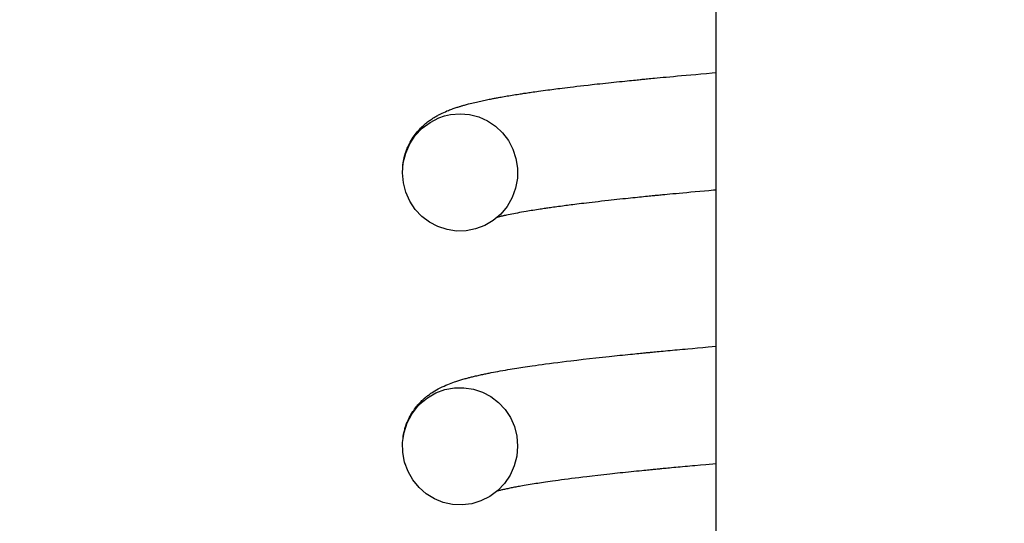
# Model space of a CAD drawing. Extents: x -169 to 6736, y -208 to 3022.
# Tile 269 of 656: x 1604.193 to 1604.866, y 972.536 to 972.879. Entities that reach past the tile are written whole.
import ezdxf

# ---------------------------------------------------------------- set-up
doc = ezdxf.new("R2010")
doc.units = 0
doc.header["$MEASUREMENT"] = 0
doc.header["$PDSIZE"] = 1
doc.layers.get('DEFPOINTS').update_dxf_attribs({"linetype": 'CONTINUOUS'})
doc.layers.add('DIM', color=3, linetype='CONTINUOUS')
doc.layers.add('SPILL-BUCKET', color=1, linetype='CONTINUOUS')
doc.styles.add('SIMPLEX', font='simplex')
doc.dimstyles.new('DIM64', dxfattribs={"dimscale": 64, "dimtxt": 0.09375, "dimasz": 0.09375, "dimexe": 0.0625, "dimexo": 0.0625, "dimgap": 0.046875, "dimtad": 1, "dimdec": 4, "dimzin": 3, "dimdsep": 46, "dimlunit": 4, "dimtxsty": 'SIMPLEX', "dimcen": 0, "dimclrd": 256, "dimclre": 256, "dimclrt": 256, "dimadec": 0, "dimazin": 0, "dimtfac": 1, "dimtdec": 4, "dimtmove": 0, "dimatfit": 3, "dimfxl": 1, "dimfrac": 2, "dimtolj": 1, "dimtzin": 0, "dimarcsym": 0})

# ---------------------------------------------------------------- blocks, each defined once
blk = doc.blocks.new('*D109')
at = {"layer": 'DEFPOINTS', "color": 0, "transparency": 16777216}
for p in [(1368.58612, 978.29596), (2031.81144, 978.01471), (1368.58612, 700.52328)]:
    blk.add_point(p, dxfattribs=at)
at = {"layer": 'DIM', "lineweight": -2, "transparency": 16777216}
for p, q in [((1368.58612, 974.29596), (1368.58612, 696.52328)), ((2031.81144, 974.01471), (2031.81144, 696.52328)), ((2025.81144, 700.52328), (1374.58612, 700.52328))]:
    blk.add_line(p, q, dxfattribs=at)
at = {"layer": 'DIM', "transparency": 16777216}
for points in [[(1374.58612, 701.52328), (1374.58612, 699.52328), (1368.58612, 700.52328)], [(2025.81144, 701.52328), (2025.81144, 699.52328), (2031.81144, 700.52328)]]:
    blk.add_solid(points, dxfattribs=at)
at = {"layer": 'DIM', "transparency": 16777216, "insert": (1700.19878, 708.09471), "char_height": 6, "attachment_point": 5, "style": 'SIMPLEX'}
blk.add_mtext('\\A1;55\'-3 1/4" (F.V. TANK SLAB)', dxfattribs=at)

msp = doc.modelspace()

# ---------------------------------------------------------------- linework, layer by layer
at = {"layer": 'SPILL-BUCKET', "color": 7, "linetype": 'Continuous'}
for p, q in [((1604.66889, 971.74672), (1604.66889, 973.25719)), ((1604.6453, 972.84128), (1604.64841, 972.84156)), ((1604.64841, 972.84156), (1604.65155, 972.84184)), ((1604.65155, 972.84184), (1604.65501, 972.84215)), ((1604.65501, 972.84215), (1604.6585, 972.84246)), ((1604.6585, 972.84246), (1604.66226, 972.84278)), ((1604.66226, 972.84278), (1604.66606, 972.84311)), ((1604.66606, 972.84311), (1604.6689, 972.84336)), ((1604.57861, 972.83454), (1604.58135, 972.83485)), ((1604.58135, 972.83485), (1604.58412, 972.83517)), ((1604.58412, 972.83517), (1604.58588, 972.83536)), ((1604.58588, 972.83536), (1604.58766, 972.83556)), ((1604.58766, 972.83556), (1604.58952, 972.83576)), ((1604.58952, 972.83576), (1604.59141, 972.83597)), ((1604.59141, 972.83597), (1604.59333, 972.83618)), ((1604.59333, 972.83618), (1604.59527, 972.83639)), ((1604.59527, 972.83639), (1604.59708, 972.83658)), ((1604.59708, 972.83658), (1604.59891, 972.83677)), ((1604.59891, 972.83677), (1604.60089, 972.83698)), ((1604.60089, 972.83698), (1604.60288, 972.83719)), ((1604.60288, 972.83719), (1604.60467, 972.83737)), ((1604.60467, 972.83737), (1604.60648, 972.83756)), ((1604.60648, 972.83756), (1604.60808, 972.83772)), ((1604.60808, 972.83772), (1604.60969, 972.83788)), ((1604.60969, 972.83788), (1604.61109, 972.83802)), ((1604.61109, 972.83802), (1604.6125, 972.83817)), ((1604.6125, 972.83817), (1604.6137, 972.83828)), ((1604.6137, 972.83828), (1604.6149, 972.8384)), ((1604.6149, 972.8384), (1604.61588, 972.8385)), ((1604.61588, 972.8385), (1604.61687, 972.8386)), ((1604.61687, 972.8386), (1604.61764, 972.83867)), ((1604.61764, 972.83867), (1604.6184, 972.83875)), ((1604.6184, 972.83875), (1604.61924, 972.83883)), ((1604.61924, 972.83883), (1604.62007, 972.83891)), ((1604.62007, 972.83891), (1604.62103, 972.83901)), ((1604.62103, 972.83901), (1604.62199, 972.8391)), ((1604.62199, 972.8391), (1604.62311, 972.83921)), ((1604.62311, 972.83921), (1604.62422, 972.83931)), ((1604.62422, 972.83931), (1604.62553, 972.83944)), ((1604.62553, 972.83944), (1604.62685, 972.83957)), ((1604.62685, 972.83957), (1604.62868, 972.83974)), ((1604.62868, 972.83974), (1604.63053, 972.83992)), ((1604.63053, 972.83992), (1604.63266, 972.84011)), ((1604.63266, 972.84011), (1604.63481, 972.84032)), ((1604.63481, 972.84032), (1604.63727, 972.84054)), ((1604.63727, 972.84054), (1604.63973, 972.84077)), ((1604.63973, 972.84077), (1604.64251, 972.84103)), ((1604.64251, 972.84103), (1604.6453, 972.84128)), ((1604.52846, 972.82775), (1604.52963, 972.82794)), ((1604.52963, 972.82794), (1604.53077, 972.82813)), ((1604.53077, 972.82813), (1604.53193, 972.82831)), ((1604.53193, 972.82831), (1604.53297, 972.82848)), ((1604.53297, 972.82848), (1604.53403, 972.82864)), ((1604.53403, 972.82864), (1604.53497, 972.82879)), ((1604.53497, 972.82879), (1604.53592, 972.82893)), ((1604.53592, 972.82893), (1604.53675, 972.82906)), ((1604.53675, 972.82906), (1604.53759, 972.82919)), ((1604.53759, 972.82919), (1604.53831, 972.8293)), ((1604.53831, 972.8293), (1604.53903, 972.8294)), ((1604.53903, 972.8294), (1604.53994, 972.82954)), ((1604.53994, 972.82954), (1604.54085, 972.82967)), ((1604.54085, 972.82967), (1604.54185, 972.82982)), ((1604.54185, 972.82982), (1604.54286, 972.82996)), ((1604.54286, 972.82996), (1604.54398, 972.83013)), ((1604.54398, 972.83013), (1604.54511, 972.83029)), ((1604.54511, 972.83029), (1604.54634, 972.83046)), ((1604.54634, 972.83046), (1604.54758, 972.83063)), ((1604.54758, 972.83063), (1604.54918, 972.83085)), ((1604.54918, 972.83085), (1604.55079, 972.83107)), ((1604.55079, 972.83107), (1604.5523, 972.83128)), ((1604.5523, 972.83128), (1604.55382, 972.83148)), ((1604.55382, 972.83148), (1604.55522, 972.83167)), ((1604.55522, 972.83167), (1604.55664, 972.83185)), ((1604.55664, 972.83185), (1604.55796, 972.83202)), ((1604.55796, 972.83202), (1604.55928, 972.83219)), ((1604.55928, 972.83219), (1604.56071, 972.83238)), ((1604.56071, 972.83238), (1604.56216, 972.83256)), ((1604.56216, 972.83256), (1604.56381, 972.83277)), ((1604.56381, 972.83277), (1604.56548, 972.83298)), ((1604.56548, 972.83298), (1604.56737, 972.83321)), ((1604.56737, 972.83321), (1604.56927, 972.83344)), ((1604.56927, 972.83344), (1604.57145, 972.8337)), ((1604.57145, 972.8337), (1604.57367, 972.83396)), ((1604.57367, 972.83396), (1604.57612, 972.83425)), ((1604.57612, 972.83425), (1604.57861, 972.83454)), ((1604.49698, 972.82117), (1604.49762, 972.82135)), ((1604.49762, 972.82135), (1604.49827, 972.82153)), ((1604.49827, 972.82153), (1604.49898, 972.82172)), ((1604.49898, 972.82172), (1604.4997, 972.82191)), ((1604.4997, 972.82191), (1604.5008, 972.82219)), ((1604.5008, 972.82219), (1604.50192, 972.82248)), ((1604.50192, 972.82248), (1604.503, 972.82274)), ((1604.503, 972.82274), (1604.50408, 972.823)), ((1604.50408, 972.823), (1604.50508, 972.82323)), ((1604.50508, 972.82323), (1604.50609, 972.82347)), ((1604.50609, 972.82347), (1604.50709, 972.82369)), ((1604.50709, 972.82369), (1604.50809, 972.82391)), ((1604.50809, 972.82391), (1604.50906, 972.82412)), ((1604.50906, 972.82412), (1604.51003, 972.82433)), ((1604.51003, 972.82433), (1604.51099, 972.82453)), ((1604.51099, 972.82453), (1604.51195, 972.82473)), ((1604.51195, 972.82473), (1604.51288, 972.82492)), ((1604.51288, 972.82492), (1604.51383, 972.82511)), ((1604.51383, 972.82511), (1604.51475, 972.82529)), ((1604.51475, 972.82529), (1604.51569, 972.82547)), ((1604.51569, 972.82547), (1604.51628, 972.82559)), ((1604.51628, 972.82559), (1604.51688, 972.8257)), ((1604.51688, 972.8257), (1604.51748, 972.82581)), ((1604.51748, 972.82581), (1604.51808, 972.82593)), ((1604.51808, 972.82593), (1604.51877, 972.82606)), ((1604.51877, 972.82606), (1604.51947, 972.82619)), ((1604.51947, 972.82619), (1604.52029, 972.82634)), ((1604.52029, 972.82634), (1604.52111, 972.82649)), ((1604.52111, 972.82649), (1604.52206, 972.82665)), ((1604.52206, 972.82665), (1604.52301, 972.82682)), ((1604.52301, 972.82682), (1604.5241, 972.82701)), ((1604.5241, 972.82701), (1604.5252, 972.8272)), ((1604.5252, 972.8272), (1604.52624, 972.82738)), ((1604.52624, 972.82738), (1604.5273, 972.82756)), ((1604.5273, 972.82756), (1604.52846, 972.82775)), ((1604.47929, 972.81443), (1604.47986, 972.81473)), ((1604.47986, 972.81473), (1604.48039, 972.815)), ((1604.48039, 972.815), (1604.48091, 972.81526)), ((1604.48091, 972.81526), (1604.48137, 972.81549)), ((1604.48137, 972.81549), (1604.48184, 972.81571)), ((1604.48184, 972.81571), (1604.4829, 972.8162)), ((1604.4829, 972.8162), (1604.48394, 972.81666)), ((1604.48339, 972.81374), (1604.48745, 972.81466)), ((1604.48394, 972.81666), (1604.485, 972.81712)), ((1604.485, 972.81712), (1604.48606, 972.81755)), ((1604.48606, 972.81755), (1604.48684, 972.81785)), ((1604.48684, 972.81785), (1604.48761, 972.81815)), ((1604.48745, 972.81466), (1604.49394, 972.8152)), ((1604.48761, 972.81815), (1604.48839, 972.81844)), ((1604.48839, 972.81844), (1604.48918, 972.81872)), ((1604.48918, 972.81872), (1604.4899, 972.81897)), ((1604.4899, 972.81897), (1604.49063, 972.81922)), ((1604.49063, 972.81922), (1604.49127, 972.81944)), ((1604.49127, 972.81944), (1604.4919, 972.81965)), ((1604.4919, 972.81965), (1604.49246, 972.81983)), ((1604.49246, 972.81983), (1604.49302, 972.82)), ((1604.49302, 972.82), (1604.49348, 972.82015)), ((1604.49348, 972.82015), (1604.49395, 972.82029)), ((1604.49394, 972.8152), (1604.50044, 972.81466)), ((1604.49395, 972.82029), (1604.49441, 972.82043)), ((1604.49441, 972.82043), (1604.49488, 972.82057)), ((1604.49488, 972.82057), (1604.49537, 972.82071)), ((1604.49537, 972.82071), (1604.49586, 972.82085)), ((1604.49586, 972.82085), (1604.49642, 972.82102)), ((1604.49642, 972.82102), (1604.49698, 972.82117)), ((1604.50044, 972.81466), (1604.50675, 972.81303)), ((1604.46806, 972.80531), (1604.47345, 972.80933)), ((1604.46877, 972.80706), (1604.4696, 972.8078)), ((1604.4696, 972.8078), (1604.47041, 972.8085)), ((1604.47041, 972.8085), (1604.47111, 972.80907)), ((1604.47111, 972.80907), (1604.47179, 972.80961)), ((1604.47179, 972.80961), (1604.4724, 972.81008)), ((1604.4724, 972.81008), (1604.47302, 972.81052)), ((1604.47302, 972.81052), (1604.4736, 972.81095)), ((1604.47345, 972.80933), (1604.47945, 972.81239)), ((1604.4736, 972.81095), (1604.47419, 972.81135)), ((1604.47419, 972.81135), (1604.47479, 972.81175)), ((1604.47479, 972.81175), (1604.47537, 972.81214)), ((1604.47537, 972.81214), (1604.47587, 972.81245)), ((1604.47587, 972.81245), (1604.47635, 972.81275)), ((1604.47635, 972.81275), (1604.47692, 972.81309)), ((1604.47692, 972.81309), (1604.47748, 972.81342)), ((1604.47748, 972.81342), (1604.47809, 972.81377)), ((1604.47809, 972.81377), (1604.47871, 972.81411)), ((1604.47871, 972.81411), (1604.47929, 972.81443)), ((1604.47945, 972.81239), (1604.48339, 972.81374)), ((1604.50675, 972.81303), (1604.5127, 972.81037)), ((1604.5127, 972.81037), (1604.51814, 972.80673)), ((1604.4627, 972.80024), (1604.46338, 972.80115)), ((1604.46337, 972.80034), (1604.46806, 972.80531)), ((1604.46338, 972.80115), (1604.46407, 972.80204)), ((1604.46407, 972.80204), (1604.46475, 972.80286)), ((1604.46475, 972.80286), (1604.46543, 972.80366)), ((1604.46543, 972.80366), (1604.46621, 972.80452)), ((1604.46621, 972.80452), (1604.467, 972.80535)), ((1604.467, 972.80535), (1604.46788, 972.80622)), ((1604.46788, 972.80622), (1604.46877, 972.80706)), ((1604.51814, 972.80673), (1604.52291, 972.80225)), ((1604.52291, 972.80225), (1604.52693, 972.79697)), ((1604.45681, 972.78836), (1604.45958, 972.79465)), ((1604.45858, 972.79319), (1604.45922, 972.79451)), ((1604.45922, 972.79451), (1604.45989, 972.79578)), ((1604.45958, 972.79465), (1604.46337, 972.80034)), ((1604.45989, 972.79578), (1604.46057, 972.79698)), ((1604.46057, 972.79698), (1604.46129, 972.79816)), ((1604.46129, 972.79816), (1604.46199, 972.79921)), ((1604.46199, 972.79921), (1604.4627, 972.80024)), ((1604.52693, 972.79697), (1604.53004, 972.7911)), ((1604.45514, 972.7817), (1604.45681, 972.78836)), ((1604.45628, 972.78706), (1604.45652, 972.78786)), ((1604.45652, 972.78786), (1604.45672, 972.78849)), ((1604.45672, 972.78849), (1604.45693, 972.7891)), ((1604.45693, 972.7891), (1604.45716, 972.78974)), ((1604.45716, 972.78974), (1604.45739, 972.79036)), ((1604.45739, 972.79036), (1604.45766, 972.79105)), ((1604.45766, 972.79105), (1604.45793, 972.79173)), ((1604.45793, 972.79173), (1604.45825, 972.79247)), ((1604.45825, 972.79247), (1604.45858, 972.79319)), ((1604.53004, 972.7911), (1604.53216, 972.78467)), ((1604.45461, 972.77489), (1604.45514, 972.7817)), ((1604.4549, 972.78018), (1604.4551, 972.78164)), ((1604.4551, 972.78164), (1604.45531, 972.7829)), ((1604.45531, 972.7829), (1604.45556, 972.78416)), ((1604.45556, 972.78416), (1604.45579, 972.78521)), ((1604.45579, 972.78521), (1604.45606, 972.78624)), ((1604.45606, 972.78624), (1604.45628, 972.78706)), ((1604.53216, 972.78467), (1604.53319, 972.77799)), ((1604.45522, 972.76809), (1604.45461, 972.77489)), ((1604.45474, 972.77844), (1604.45476, 972.77872)), ((1604.45476, 972.77872), (1604.4549, 972.78018)), ((1604.53319, 972.77799), (1604.53309, 972.77114)), ((1604.45693, 972.76158), (1604.45522, 972.76809)), ((1604.53309, 972.77114), (1604.53186, 972.7644)), ((1604.45608, 972.76431), (1604.45605, 972.76444)), ((1604.45969, 972.75544), (1604.45693, 972.76158)), ((1604.53186, 972.7644), (1604.52949, 972.75794)), ((1604.64146, 972.76065), (1604.63925, 972.76044)), ((1604.64368, 972.76086), (1604.64146, 972.76065)), ((1604.64621, 972.76109), (1604.64368, 972.76086)), ((1604.64876, 972.76133), (1604.64621, 972.76109)), ((1604.65162, 972.76158), (1604.64876, 972.76133)), ((1604.6545, 972.76184), (1604.65162, 972.76158)), ((1604.6577, 972.76213), (1604.6545, 972.76184)), ((1604.66092, 972.76242), (1604.6577, 972.76213)), ((1604.66395, 972.76269), (1604.66092, 972.76242)), ((1604.667, 972.76296), (1604.66395, 972.76269)), ((1604.6689, 972.76312), (1604.667, 972.76296)), ((1604.46337, 972.74994), (1604.45969, 972.75544)), ((1604.52949, 972.75794), (1604.52607, 972.75198)), ((1604.57856, 972.75404), (1604.5769, 972.75384)), ((1604.58035, 972.75426), (1604.57856, 972.75404)), ((1604.58216, 972.75447), (1604.58035, 972.75426)), ((1604.58415, 972.75471), (1604.58216, 972.75447)), ((1604.58615, 972.75494), (1604.58415, 972.75471)), ((1604.58834, 972.7552), (1604.58615, 972.75494)), ((1604.59055, 972.75545), (1604.58834, 972.7552)), ((1604.59295, 972.75572), (1604.59055, 972.75545)), ((1604.59538, 972.75599), (1604.59295, 972.75572)), ((1604.59727, 972.7562), (1604.59538, 972.75599)), ((1604.59917, 972.7564), (1604.59727, 972.7562)), ((1604.60115, 972.75662), (1604.59917, 972.7564)), ((1604.60314, 972.75683), (1604.60115, 972.75662)), ((1604.60503, 972.75703), (1604.60314, 972.75683)), ((1604.60693, 972.75724), (1604.60503, 972.75703)), ((1604.60867, 972.75742), (1604.60693, 972.75724)), ((1604.61043, 972.7576), (1604.60867, 972.75742)), ((1604.61204, 972.75777), (1604.61043, 972.7576)), ((1604.61366, 972.75793), (1604.61204, 972.75777)), ((1604.61512, 972.75808), (1604.61366, 972.75793)), ((1604.61658, 972.75823), (1604.61512, 972.75808)), ((1604.61789, 972.75836), (1604.61658, 972.75823)), ((1604.6192, 972.7585), (1604.61789, 972.75836)), ((1604.62058, 972.75864), (1604.6192, 972.7585)), ((1604.62198, 972.75877), (1604.62058, 972.75864)), ((1604.62311, 972.75889), (1604.62198, 972.75877)), ((1604.62425, 972.759), (1604.62311, 972.75889)), ((1604.62513, 972.75908), (1604.62425, 972.759)), ((1604.62601, 972.75917), (1604.62513, 972.75908)), ((1604.62667, 972.75924), (1604.62601, 972.75917)), ((1604.62733, 972.7593), (1604.62667, 972.75924)), ((1604.62805, 972.75937), (1604.62733, 972.7593)), ((1604.62876, 972.75944), (1604.62805, 972.75937)), ((1604.62957, 972.75952), (1604.62876, 972.75944)), ((1604.63038, 972.7596), (1604.62957, 972.75952)), ((1604.6313, 972.75969), (1604.63038, 972.7596)), ((1604.63222, 972.75978), (1604.6313, 972.75969)), ((1604.63382, 972.75993), (1604.63222, 972.75978)), ((1604.63543, 972.76008), (1604.63382, 972.75993)), ((1604.63734, 972.76026), (1604.63543, 972.76008)), ((1604.63925, 972.76044), (1604.63734, 972.76026)), ((1604.46789, 972.74512), (1604.46337, 972.74994)), ((1604.52607, 972.75198), (1604.52172, 972.74674)), ((1604.53186, 972.74721), (1604.5306, 972.74697)), ((1604.53316, 972.74746), (1604.53186, 972.74721)), ((1604.53455, 972.74771), (1604.53316, 972.74746)), ((1604.53598, 972.74796), (1604.53455, 972.74771)), ((1604.53751, 972.74823), (1604.53598, 972.74796)), ((1604.53908, 972.7485), (1604.53751, 972.74823)), ((1604.54021, 972.74869), (1604.53908, 972.7485)), ((1604.54137, 972.74888), (1604.54021, 972.74869)), ((1604.54255, 972.74907), (1604.54137, 972.74888)), ((1604.54374, 972.74926), (1604.54255, 972.74907)), ((1604.54497, 972.74946), (1604.54374, 972.74926)), ((1604.54621, 972.74965), (1604.54497, 972.74946)), ((1604.54742, 972.74984), (1604.54621, 972.74965)), ((1604.54866, 972.75003), (1604.54742, 972.74984)), ((1604.54959, 972.75017), (1604.54866, 972.75003)), ((1604.55054, 972.75031), (1604.54959, 972.75017)), ((1604.55138, 972.75044), (1604.55054, 972.75031)), ((1604.55223, 972.75056), (1604.55138, 972.75044)), ((1604.55303, 972.75068), (1604.55223, 972.75056)), ((1604.55384, 972.7508), (1604.55303, 972.75068)), ((1604.55476, 972.75093), (1604.55384, 972.7508)), ((1604.55568, 972.75106), (1604.55476, 972.75093)), ((1604.55671, 972.7512), (1604.55568, 972.75106)), ((1604.55774, 972.75135), (1604.55671, 972.7512)), ((1604.55886, 972.75151), (1604.55774, 972.75135)), ((1604.55998, 972.75166), (1604.55886, 972.75151)), ((1604.56128, 972.75184), (1604.55998, 972.75166)), ((1604.56259, 972.75201), (1604.56128, 972.75184)), ((1604.56383, 972.75218), (1604.56259, 972.75201)), ((1604.56508, 972.75235), (1604.56383, 972.75218)), ((1604.56626, 972.7525), (1604.56508, 972.75235)), ((1604.56745, 972.75265), (1604.56626, 972.7525)), ((1604.56859, 972.7528), (1604.56745, 972.75265)), ((1604.56975, 972.75295), (1604.56859, 972.7528)), ((1604.57103, 972.75311), (1604.56975, 972.75295)), ((1604.57233, 972.75328), (1604.57103, 972.75311)), ((1604.57379, 972.75346), (1604.57233, 972.75328)), ((1604.57526, 972.75364), (1604.57379, 972.75346)), ((1604.5769, 972.75384), (1604.57526, 972.75364)), ((1604.47309, 972.74117), (1604.46789, 972.74512)), ((1604.47887, 972.73813), (1604.47309, 972.74117)), ((1604.51654, 972.74232), (1604.51078, 972.73892)), ((1604.52172, 972.74674), (1604.51654, 972.74232)), ((1604.5199, 972.74464), (1604.5193, 972.74449)), ((1604.52027, 972.74473), (1604.5199, 972.74464)), ((1604.52065, 972.74483), (1604.52027, 972.74473)), ((1604.52097, 972.74491), (1604.52065, 972.74483)), ((1604.52131, 972.74499), (1604.52097, 972.74491)), ((1604.52159, 972.74506), (1604.52131, 972.74499)), ((1604.52188, 972.74513), (1604.52159, 972.74506)), ((1604.52214, 972.74519), (1604.52188, 972.74513)), ((1604.5224, 972.74525), (1604.52214, 972.74519)), ((1604.5227, 972.74532), (1604.5224, 972.74525)), ((1604.52302, 972.74539), (1604.5227, 972.74532)), ((1604.52338, 972.74547), (1604.52302, 972.74539)), ((1604.52375, 972.74556), (1604.52338, 972.74547)), ((1604.52417, 972.74565), (1604.52375, 972.74556)), ((1604.5246, 972.74575), (1604.52417, 972.74565)), ((1604.52509, 972.74585), (1604.5246, 972.74575)), ((1604.52558, 972.74596), (1604.52509, 972.74585)), ((1604.52681, 972.74622), (1604.52558, 972.74596)), ((1604.52809, 972.74648), (1604.52681, 972.74622)), ((1604.52932, 972.74673), (1604.52809, 972.74648)), ((1604.5306, 972.74697), (1604.52932, 972.74673)), ((1604.48506, 972.73611), (1604.47887, 972.73813)), ((1604.4915, 972.73514), (1604.48506, 972.73611)), ((1604.49808, 972.73529), (1604.4915, 972.73514)), ((1604.50453, 972.73654), (1604.49808, 972.73529)), ((1604.51078, 972.73892), (1604.50453, 972.73654)), ((1604.62985, 972.65291), (1604.6313, 972.65305)), ((1604.6313, 972.65305), (1604.63275, 972.65319)), ((1604.63275, 972.65319), (1604.63428, 972.65333)), ((1604.63428, 972.65333), (1604.63582, 972.65347)), ((1604.63582, 972.65347), (1604.63742, 972.65362)), ((1604.63742, 972.65362), (1604.63902, 972.65377)), ((1604.63902, 972.65377), (1604.64069, 972.65392)), ((1604.64069, 972.65392), (1604.64236, 972.65408)), ((1604.64236, 972.65408), (1604.64409, 972.65423)), ((1604.64409, 972.65423), (1604.64583, 972.65439)), ((1604.64583, 972.65439), (1604.64763, 972.65456)), ((1604.64763, 972.65456), (1604.64944, 972.65472)), ((1604.64944, 972.65472), (1604.65283, 972.65502)), ((1604.65283, 972.65502), (1604.65624, 972.65532)), ((1604.65624, 972.65532), (1604.65985, 972.65564)), ((1604.65985, 972.65564), (1604.6635, 972.65596)), ((1604.6635, 972.65596), (1604.66889, 972.65642)), ((1604.56663, 972.64618), (1604.5697, 972.64655)), ((1604.5697, 972.64655), (1604.57381, 972.64705)), ((1604.57381, 972.64705), (1604.57802, 972.64754)), ((1604.57802, 972.64754), (1604.58232, 972.64803)), ((1604.58232, 972.64803), (1604.58671, 972.64852)), ((1604.58671, 972.64852), (1604.5912, 972.64901)), ((1604.5912, 972.64901), (1604.59578, 972.6495)), ((1604.59578, 972.6495), (1604.59759, 972.6497)), ((1604.59759, 972.6497), (1604.59941, 972.64989)), ((1604.59941, 972.64989), (1604.60124, 972.65008)), ((1604.60124, 972.65008), (1604.60309, 972.65027)), ((1604.60309, 972.65027), (1604.60495, 972.65046)), ((1604.60495, 972.65046), (1604.60682, 972.65066)), ((1604.60682, 972.65066), (1604.60856, 972.65083)), ((1604.60856, 972.65083), (1604.6103, 972.65101)), ((1604.6103, 972.65101), (1604.61184, 972.65117)), ((1604.61184, 972.65117), (1604.61339, 972.65132)), ((1604.61339, 972.65132), (1604.61473, 972.65145)), ((1604.61473, 972.65145), (1604.61607, 972.65158)), ((1604.61607, 972.65158), (1604.61719, 972.65169)), ((1604.61719, 972.65169), (1604.61831, 972.65181)), ((1604.61831, 972.65181), (1604.61915, 972.65189)), ((1604.61915, 972.65189), (1604.62, 972.65197)), ((1604.62, 972.65197), (1604.62065, 972.65203)), ((1604.62065, 972.65203), (1604.6213, 972.6521)), ((1604.6213, 972.6521), (1604.62177, 972.65214)), ((1604.62177, 972.65214), (1604.62224, 972.65219)), ((1604.62224, 972.65219), (1604.62263, 972.65223)), ((1604.62263, 972.65223), (1604.62303, 972.65226)), ((1604.62303, 972.65226), (1604.62354, 972.65231)), ((1604.62354, 972.65231), (1604.62404, 972.65236)), ((1604.62404, 972.65236), (1604.62467, 972.65242)), ((1604.62467, 972.65242), (1604.6253, 972.65248)), ((1604.6253, 972.65248), (1604.62633, 972.65258)), ((1604.62633, 972.65258), (1604.62736, 972.65268)), ((1604.62736, 972.65268), (1604.6286, 972.6528)), ((1604.6286, 972.6528), (1604.62985, 972.65291)), ((1604.5198, 972.63931), (1604.52143, 972.63961)), ((1604.52143, 972.63961), (1604.52317, 972.63991)), ((1604.52317, 972.63991), (1604.52493, 972.64022)), ((1604.52493, 972.64022), (1604.5265, 972.64049)), ((1604.5265, 972.64049), (1604.5281, 972.64075)), ((1604.5281, 972.64075), (1604.52962, 972.641)), ((1604.52962, 972.641), (1604.53117, 972.64125)), ((1604.53117, 972.64125), (1604.53263, 972.64149)), ((1604.53263, 972.64149), (1604.5341, 972.64172)), ((1604.5341, 972.64172), (1604.5355, 972.64194)), ((1604.5355, 972.64194), (1604.53692, 972.64215)), ((1604.53692, 972.64215), (1604.53841, 972.64238)), ((1604.53841, 972.64238), (1604.53991, 972.6426)), ((1604.53991, 972.6426), (1604.54155, 972.64284)), ((1604.54155, 972.64284), (1604.5432, 972.64308)), ((1604.5432, 972.64308), (1604.54537, 972.64339)), ((1604.54537, 972.64339), (1604.54757, 972.6437)), ((1604.54757, 972.6437), (1604.54997, 972.64403)), ((1604.54997, 972.64403), (1604.55241, 972.64436)), ((1604.55241, 972.64436), (1604.55506, 972.64471)), ((1604.55506, 972.64471), (1604.55776, 972.64506)), ((1604.55776, 972.64506), (1604.56065, 972.64543)), ((1604.56065, 972.64543), (1604.5636, 972.64581)), ((1604.5636, 972.64581), (1604.56663, 972.64618)), ((1604.49182, 972.63268), (1604.49249, 972.6329)), ((1604.49249, 972.6329), (1604.49315, 972.63311)), ((1604.49315, 972.63311), (1604.49381, 972.63331)), ((1604.49381, 972.63331), (1604.4945, 972.63352)), ((1604.4945, 972.63352), (1604.49519, 972.63373)), ((1604.49519, 972.63373), (1604.49592, 972.63394)), ((1604.49592, 972.63394), (1604.49665, 972.63415)), ((1604.49665, 972.63415), (1604.49737, 972.63435)), ((1604.49737, 972.63435), (1604.4981, 972.63455)), ((1604.4981, 972.63455), (1604.49875, 972.63472)), ((1604.49875, 972.63472), (1604.4994, 972.6349)), ((1604.4994, 972.6349), (1604.49998, 972.63505)), ((1604.49998, 972.63505), (1604.50056, 972.6352)), ((1604.50056, 972.6352), (1604.50112, 972.63534)), ((1604.50112, 972.63534), (1604.50168, 972.63548)), ((1604.50168, 972.63548), (1604.50236, 972.63565)), ((1604.50236, 972.63565), (1604.50305, 972.63582)), ((1604.50305, 972.63582), (1604.50379, 972.63599)), ((1604.50379, 972.63599), (1604.50454, 972.63617)), ((1604.50454, 972.63617), (1604.50539, 972.63637)), ((1604.50539, 972.63637), (1604.50625, 972.63657)), ((1604.50625, 972.63657), (1604.50708, 972.63675)), ((1604.50708, 972.63675), (1604.50793, 972.63694)), ((1604.50793, 972.63694), (1604.50871, 972.63711)), ((1604.50871, 972.63711), (1604.5095, 972.63728)), ((1604.5095, 972.63728), (1604.51023, 972.63744)), ((1604.51023, 972.63744), (1604.51097, 972.63759)), ((1604.51097, 972.63759), (1604.51166, 972.63774)), ((1604.51166, 972.63774), (1604.51236, 972.63788)), ((1604.51236, 972.63788), (1604.51306, 972.63802)), ((1604.51306, 972.63802), (1604.51377, 972.63816)), ((1604.51377, 972.63816), (1604.51447, 972.6383)), ((1604.51447, 972.6383), (1604.51518, 972.63844)), ((1604.51518, 972.63844), (1604.51668, 972.63873)), ((1604.51668, 972.63873), (1604.5182, 972.63902)), ((1604.5182, 972.63902), (1604.5198, 972.63931)), ((1604.47673, 972.62604), (1604.47791, 972.62673)), ((1604.47747, 972.62458), (1604.48362, 972.62686)), ((1604.47791, 972.62673), (1604.47906, 972.62737)), ((1604.47906, 972.62737), (1604.48039, 972.62807)), ((1604.48039, 972.62807), (1604.4817, 972.62871)), ((1604.4817, 972.62871), (1604.48302, 972.62932)), ((1604.48302, 972.62932), (1604.48432, 972.62989)), ((1604.48362, 972.62686), (1604.49006, 972.62807)), ((1604.48432, 972.62989), (1604.4855, 972.63039)), ((1604.4855, 972.63039), (1604.48667, 972.63085)), ((1604.48667, 972.63085), (1604.48781, 972.63129)), ((1604.48781, 972.63129), (1604.48894, 972.6317)), ((1604.48894, 972.6317), (1604.49005, 972.63209)), ((1604.49005, 972.63209), (1604.49116, 972.63247)), ((1604.49006, 972.62807), (1604.49662, 972.62818)), ((1604.49116, 972.63247), (1604.49182, 972.63268)), ((1604.49662, 972.62818), (1604.50306, 972.62718)), ((1604.50306, 972.62718), (1604.50924, 972.62512)), ((1604.46794, 972.61934), (1604.46849, 972.61987)), ((1604.46833, 972.61861), (1604.47179, 972.62131)), ((1604.46849, 972.61987), (1604.46896, 972.6203)), ((1604.46896, 972.6203), (1604.46943, 972.62072)), ((1604.46943, 972.62072), (1604.46981, 972.62105)), ((1604.46981, 972.62105), (1604.47019, 972.62138)), ((1604.47019, 972.62138), (1604.47048, 972.62163)), ((1604.47048, 972.62163), (1604.47078, 972.62187)), ((1604.47078, 972.62187), (1604.47114, 972.62216)), ((1604.47114, 972.62216), (1604.47149, 972.62244)), ((1604.47149, 972.62244), (1604.47196, 972.6228)), ((1604.47179, 972.62131), (1604.47747, 972.62458)), ((1604.47196, 972.6228), (1604.47242, 972.62315)), ((1604.47242, 972.62315), (1604.47298, 972.62357)), ((1604.47298, 972.62357), (1604.47355, 972.62397)), ((1604.47355, 972.62397), (1604.47407, 972.62433)), ((1604.47407, 972.62433), (1604.47458, 972.62468)), ((1604.47458, 972.62468), (1604.47567, 972.62539)), ((1604.47567, 972.62539), (1604.47673, 972.62604)), ((1604.50924, 972.62512), (1604.515, 972.62205)), ((1604.515, 972.62205), (1604.52017, 972.61807)), ((1604.46102, 972.61012), (1604.46519, 972.61555)), ((1604.46168, 972.61182), (1604.46228, 972.6127)), ((1604.46228, 972.6127), (1604.46289, 972.61356)), ((1604.46289, 972.61356), (1604.46345, 972.61431)), ((1604.46345, 972.61431), (1604.46401, 972.61503)), ((1604.46401, 972.61503), (1604.46456, 972.6157)), ((1604.46456, 972.6157), (1604.4651, 972.61635)), ((1604.4651, 972.61635), (1604.46572, 972.61704)), ((1604.46519, 972.61555), (1604.46833, 972.61861)), ((1604.46572, 972.61704), (1604.46632, 972.6177)), ((1604.46632, 972.6177), (1604.46686, 972.61826)), ((1604.46686, 972.61826), (1604.46739, 972.6188)), ((1604.46739, 972.6188), (1604.46794, 972.61934)), ((1604.52017, 972.61807), (1604.52467, 972.61323)), ((1604.52467, 972.61323), (1604.52831, 972.60771)), ((1604.45782, 972.60406), (1604.46102, 972.61012)), ((1604.45807, 972.60513), (1604.45862, 972.60634)), ((1604.45862, 972.60634), (1604.45918, 972.6075)), ((1604.45918, 972.6075), (1604.45979, 972.60867)), ((1604.45979, 972.60867), (1604.46044, 972.60981)), ((1604.46044, 972.60981), (1604.46105, 972.61083)), ((1604.46105, 972.61083), (1604.46168, 972.61182)), ((1604.52831, 972.60771), (1604.53104, 972.60156)), ((1604.45569, 972.59753), (1604.45782, 972.60406)), ((1604.45592, 972.59879), (1604.45615, 972.59966)), ((1604.45615, 972.59966), (1604.45634, 972.60033)), ((1604.45634, 972.60033), (1604.45654, 972.60098)), ((1604.45654, 972.60098), (1604.45674, 972.60161)), ((1604.45674, 972.60161), (1604.45695, 972.60223)), ((1604.45695, 972.60223), (1604.4572, 972.60293)), ((1604.4572, 972.60293), (1604.45746, 972.60361)), ((1604.45746, 972.60361), (1604.45776, 972.60438)), ((1604.45776, 972.60438), (1604.45807, 972.60513)), ((1604.53104, 972.60156), (1604.53271, 972.59505)), ((1604.45469, 972.59074), (1604.45569, 972.59753)), ((1604.45503, 972.5942), (1604.45516, 972.59511)), ((1604.45516, 972.59511), (1604.45541, 972.59652)), ((1604.45541, 972.59652), (1604.45571, 972.59792)), ((1604.45571, 972.59792), (1604.45592, 972.59879)), ((1604.53271, 972.59505), (1604.53329, 972.58824)), ((1604.45484, 972.58394), (1604.45469, 972.59074)), ((1604.53329, 972.58824), (1604.53273, 972.58143)), ((1604.45611, 972.57725), (1604.45484, 972.58394)), ((1604.53273, 972.58143), (1604.53102, 972.57477)), ((1604.45844, 972.57098), (1604.45611, 972.57725)), ((1604.45625, 972.57679), (1604.45623, 972.57686)), ((1604.45634, 972.57647), (1604.45625, 972.57679)), ((1604.45643, 972.57618), (1604.45634, 972.57647)), ((1604.53102, 972.57477), (1604.52821, 972.56849)), ((1604.62766, 972.5724), (1604.6268, 972.57231)), ((1604.62853, 972.57248), (1604.62766, 972.5724)), ((1604.62913, 972.57254), (1604.62853, 972.57248)), ((1604.62974, 972.5726), (1604.62913, 972.57254)), ((1604.6302, 972.57264), (1604.62974, 972.5726)), ((1604.63065, 972.57269), (1604.6302, 972.57264)), ((1604.63125, 972.57275), (1604.63065, 972.57269)), ((1604.63185, 972.57281), (1604.63125, 972.57275)), ((1604.63272, 972.57289), (1604.63185, 972.57281)), ((1604.6336, 972.57297), (1604.63272, 972.57289)), ((1604.63469, 972.57308), (1604.6336, 972.57297)), ((1604.63578, 972.57318), (1604.63469, 972.57308)), ((1604.63708, 972.5733), (1604.63578, 972.57318)), ((1604.63839, 972.57343), (1604.63708, 972.5733)), ((1604.63986, 972.57356), (1604.63839, 972.57343)), ((1604.64133, 972.5737), (1604.63986, 972.57356)), ((1604.64287, 972.57384), (1604.64133, 972.5737)), ((1604.6444, 972.57399), (1604.64287, 972.57384)), ((1604.646, 972.57414), (1604.6444, 972.57399)), ((1604.64761, 972.57428), (1604.646, 972.57414)), ((1604.64927, 972.57444), (1604.64761, 972.57428)), ((1604.65095, 972.57459), (1604.64927, 972.57444)), ((1604.65268, 972.57475), (1604.65095, 972.57459)), ((1604.65442, 972.5749), (1604.65268, 972.57475)), ((1604.65809, 972.57523), (1604.65442, 972.5749)), ((1604.66179, 972.57556), (1604.65809, 972.57523)), ((1604.6689, 972.57618), (1604.66179, 972.57556)), ((1604.46176, 972.56517), (1604.45844, 972.57098)), ((1604.52821, 972.56849), (1604.5244, 972.56282)), ((1604.5677, 972.56575), (1604.56534, 972.56544)), ((1604.5701, 972.56606), (1604.5677, 972.56575)), ((1604.57262, 972.56638), (1604.5701, 972.56606)), ((1604.57518, 972.5667), (1604.57262, 972.56638)), ((1604.5778, 972.56702), (1604.57518, 972.5667)), ((1604.58046, 972.56734), (1604.5778, 972.56702)), ((1604.58427, 972.56779), (1604.58046, 972.56734)), ((1604.58817, 972.56824), (1604.58427, 972.56779)), ((1604.59216, 972.56869), (1604.58817, 972.56824)), ((1604.59624, 972.56915), (1604.59216, 972.56869)), ((1604.598, 972.56934), (1604.59624, 972.56915)), ((1604.59977, 972.56954), (1604.598, 972.56934)), ((1604.60157, 972.56973), (1604.59977, 972.56954)), ((1604.60337, 972.56992), (1604.60157, 972.56973)), ((1604.6052, 972.57012), (1604.60337, 972.56992)), ((1604.60704, 972.57031), (1604.6052, 972.57012)), ((1604.6089, 972.57051), (1604.60704, 972.57031)), ((1604.61077, 972.5707), (1604.6089, 972.57051)), ((1604.61266, 972.5709), (1604.61077, 972.5707)), ((1604.61457, 972.57109), (1604.61266, 972.5709)), ((1604.61635, 972.57127), (1604.61457, 972.57109)), ((1604.61815, 972.57146), (1604.61635, 972.57127)), ((1604.61944, 972.57159), (1604.61815, 972.57146)), ((1604.62075, 972.57172), (1604.61944, 972.57159)), ((1604.6219, 972.57183), (1604.62075, 972.57172)), ((1604.62306, 972.57195), (1604.6219, 972.57183)), ((1604.62407, 972.57205), (1604.62306, 972.57195)), ((1604.62508, 972.57215), (1604.62407, 972.57205)), ((1604.62594, 972.57223), (1604.62508, 972.57215)), ((1604.6268, 972.57231), (1604.62594, 972.57223)), ((1604.46594, 972.56008), (1604.46176, 972.56517)), ((1604.47089, 972.55574), (1604.46594, 972.56008)), ((1604.5244, 972.56282), (1604.51968, 972.55787)), ((1604.52497, 972.55889), (1604.52426, 972.55874)), ((1604.52571, 972.55905), (1604.52497, 972.55889)), ((1604.52649, 972.55921), (1604.52571, 972.55905)), ((1604.52729, 972.55938), (1604.52649, 972.55921)), ((1604.52804, 972.55953), (1604.52729, 972.55938)), ((1604.5288, 972.55969), (1604.52804, 972.55953)), ((1604.52956, 972.55984), (1604.5288, 972.55969)), ((1604.53034, 972.55999), (1604.52956, 972.55984)), ((1604.53113, 972.56014), (1604.53034, 972.55999)), ((1604.53194, 972.56029), (1604.53113, 972.56014)), ((1604.53279, 972.56045), (1604.53194, 972.56029)), ((1604.53366, 972.56061), (1604.53279, 972.56045)), ((1604.53461, 972.56078), (1604.53366, 972.56061)), ((1604.53557, 972.56096), (1604.53461, 972.56078)), ((1604.53661, 972.56114), (1604.53557, 972.56096)), ((1604.53766, 972.56132), (1604.53661, 972.56114)), ((1604.53904, 972.56156), (1604.53766, 972.56132)), ((1604.54045, 972.5618), (1604.53904, 972.56156)), ((1604.54179, 972.56202), (1604.54045, 972.5618)), ((1604.54316, 972.56224), (1604.54179, 972.56202)), ((1604.54446, 972.56244), (1604.54316, 972.56224)), ((1604.54578, 972.56265), (1604.54446, 972.56244)), ((1604.54703, 972.56285), (1604.54578, 972.56265)), ((1604.54829, 972.56304), (1604.54703, 972.56285)), ((1604.54961, 972.56324), (1604.54829, 972.56304)), ((1604.55094, 972.56344), (1604.54961, 972.56324)), ((1604.5524, 972.56365), (1604.55094, 972.56344)), ((1604.55387, 972.56387), (1604.5524, 972.56365)), ((1604.55547, 972.56409), (1604.55387, 972.56387)), ((1604.5571, 972.56432), (1604.55547, 972.56409)), ((1604.55904, 972.5646), (1604.5571, 972.56432)), ((1604.56102, 972.56487), (1604.55904, 972.5646)), ((1604.56316, 972.56516), (1604.56102, 972.56487)), ((1604.56534, 972.56544), (1604.56316, 972.56516)), ((1604.47644, 972.55233), (1604.47089, 972.55574)), ((1604.48248, 972.54987), (1604.47644, 972.55233)), ((1604.51426, 972.55388), (1604.50825, 972.55086)), ((1604.51968, 972.55787), (1604.51426, 972.55388)), ((1604.5198, 972.55768), (1604.51927, 972.55754)), ((1604.5203, 972.55781), (1604.5198, 972.55768)), ((1604.52083, 972.55794), (1604.5203, 972.55781)), ((1604.52133, 972.55806), (1604.52083, 972.55794)), ((1604.52185, 972.55819), (1604.52133, 972.55806)), ((1604.5224, 972.55831), (1604.52185, 972.55819)), ((1604.52296, 972.55844), (1604.5224, 972.55831)), ((1604.5236, 972.55859), (1604.52296, 972.55844)), ((1604.52426, 972.55874), (1604.5236, 972.55859)), ((1604.48885, 972.54847), (1604.48248, 972.54987)), ((1604.49537, 972.54816), (1604.48885, 972.54847)), ((1604.50192, 972.54896), (1604.49537, 972.54816)), ((1604.50825, 972.55086), (1604.50192, 972.54896))]:
    msp.add_line(p, q, dxfattribs=at)

# ---------------------------------------------------------------- dimensions: what is measured, and where the dimension line sits
at = {"layer": 'DIM'}
dim = msp.add_linear_dim(base=(1368.58612, 700.52328), p1=(2031.81144, 978.01471), p2=(1368.58612, 978.29596), angle=180, text='<> (F.V. TANK SLAB)', dimstyle='DIM64', dxfattribs=at)
dim.commit()
dim.dimension.update_dxf_attribs({"geometry": '*D109', "text_midpoint": (1700.19878, 708.09471)})

doc.saveas('drawing.dxf')
